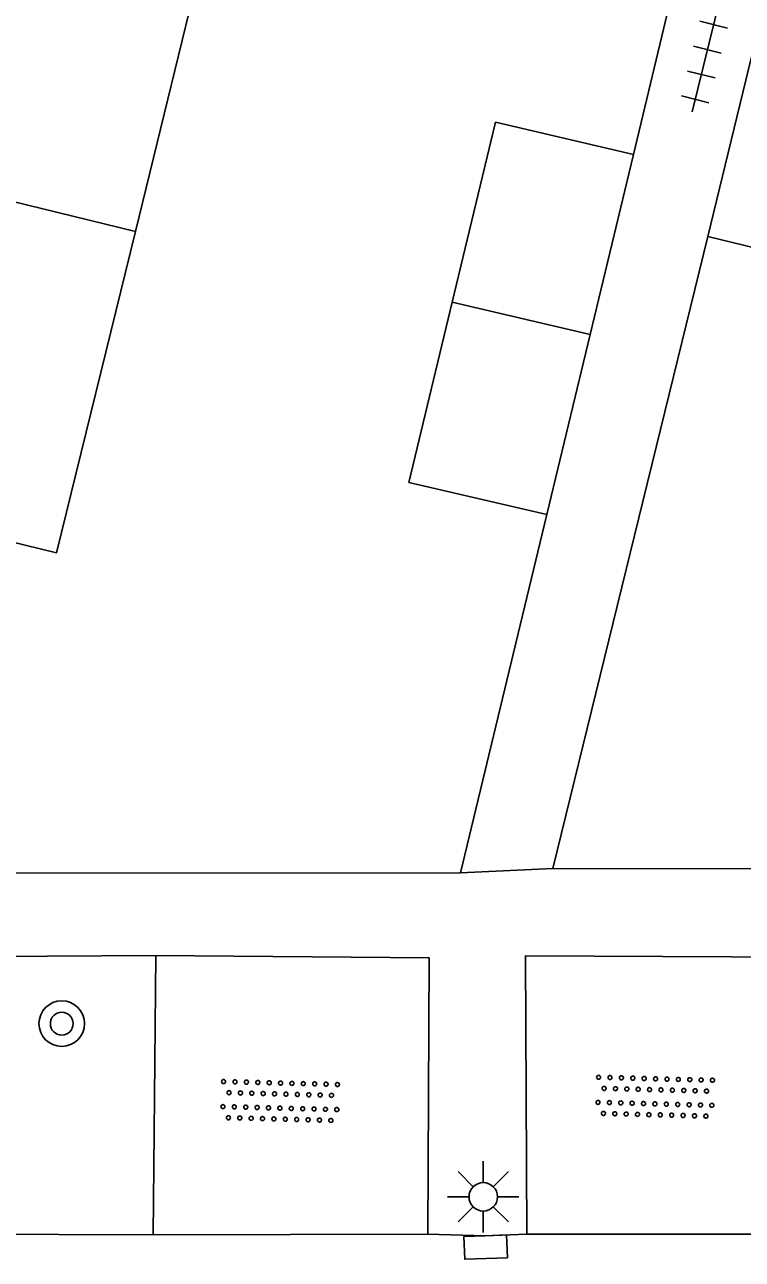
# Model space of a CAD drawing. Extents: x 125000 to 129004, y 397500 to 399008.
# Drawn here: x 126935.46 to 126948.07, y 398070.82 to 398092.49 of the extents above; entities that cross this region are included whole.
import ezdxf

# ---------------------------------------------------------------- set-up
doc = ezdxf.new("R2010")
doc.units = 0
for name, color, linetype in [('gg-afsc-erfafscheiding', 7, 'Continuous'), ('gg-afsc-hekwerk', 7, 'Continuous'), ('gg-bbg-bijgebouw', 7, 'Continuous'), ('gg-bbg-hoofdgebouw', 7, 'Continuous'), ('gg-bbg-tussenscheiding', 7, 'Continuous'), ('gg-knt-verharding', 7, 'Continuous'), ('gt-grn-weggrens', 7, 'Continuous'), ('gt-symb-boom', 7, 'Continuous'), ('gt-symb-kolk', 7, 'Continuous'), ('gt-symb-lichtmast', 7, 'Continuous'), ('gt-symb-overige verharding', 7, 'Continuous'), ('gt-symb-tegel verharding', 7, 'Continuous')]:
    doc.layers.add(name, color=color, linetype=linetype)

# ---------------------------------------------------------------- blocks, each defined once
blk = doc.blocks.new('gt0-TEG1')
at = {"layer": 'gt-symb-tegel verharding'}
for p, q in [((-0.9, -0.25), (-0.9, 0.25)), ((-0.45, -0.25), (-0.45, 0.25)), ((0, -0.25), (0, 0.25)), ((0.45, -0.25), (0.45, 0.25)), ((0.9, -0.25), (0.9, 0.25)), ((-1.125, 0), (1.125, 0))]:
    blk.add_line(p, q, dxfattribs=at)
blk = doc.blocks.new('gt0-BOOM')
at = {"layer": 'gt-symb-boom'}
for radius in [0.4, 0.2]:
    blk.add_circle((0, 0), radius, dxfattribs=at)
blk = doc.blocks.new('gt0-OVH')
at = {"layer": 'gt-symb-overige verharding'}
for points in [[(-0.972, 0.298), (-0.967, 0.308), (-0.965, 0.319), (-0.966, 0.33), (-0.971, 0.34), (-0.978, 0.348), (-0.988, 0.353), (-0.999, 0.355), (-1.01, 0.354), (-1.02, 0.349), (-1.028, 0.342), (-1.033, 0.332), (-1.035, 0.321), (-1.034, 0.31), (-1.029, 0.3), (-1.022, 0.292), (-1.012, 0.287), (-1.001, 0.285), (-0.99, 0.286), (-0.98, 0.291)], [(-0.772, 0.298), (-0.767, 0.308), (-0.765, 0.319), (-0.766, 0.33), (-0.771, 0.34), (-0.778, 0.348), (-0.788, 0.353), (-0.799, 0.355), (-0.81, 0.354), (-0.82, 0.349), (-0.828, 0.342), (-0.833, 0.332), (-0.835, 0.321), (-0.834, 0.31), (-0.829, 0.3), (-0.822, 0.292), (-0.812, 0.287), (-0.801, 0.285), (-0.79, 0.286), (-0.78, 0.291)], [(-0.572, 0.298), (-0.567, 0.308), (-0.565, 0.319), (-0.566, 0.33), (-0.571, 0.34), (-0.578, 0.348), (-0.588, 0.353), (-0.599, 0.355), (-0.61, 0.354), (-0.62, 0.349), (-0.628, 0.342), (-0.633, 0.332), (-0.635, 0.321), (-0.634, 0.31), (-0.629, 0.3), (-0.622, 0.292), (-0.612, 0.287), (-0.601, 0.285), (-0.59, 0.286), (-0.58, 0.291)], [(-0.372, 0.298), (-0.367, 0.308), (-0.365, 0.319), (-0.366, 0.33), (-0.371, 0.34), (-0.378, 0.348), (-0.388, 0.353), (-0.399, 0.355), (-0.41, 0.354), (-0.42, 0.349), (-0.428, 0.342), (-0.433, 0.332), (-0.435, 0.321), (-0.434, 0.31), (-0.429, 0.3), (-0.422, 0.292), (-0.412, 0.287), (-0.401, 0.285), (-0.39, 0.286), (-0.38, 0.291)], [(-0.172, 0.298), (-0.167, 0.308), (-0.165, 0.319), (-0.166, 0.33), (-0.171, 0.34), (-0.178, 0.348), (-0.188, 0.353), (-0.199, 0.355), (-0.21, 0.354), (-0.22, 0.349), (-0.228, 0.342), (-0.233, 0.332), (-0.235, 0.321), (-0.234, 0.31), (-0.229, 0.3), (-0.222, 0.292), (-0.212, 0.287), (-0.201, 0.285), (-0.19, 0.286), (-0.18, 0.291)], [(0.028, 0.298), (0.033, 0.308), (0.035, 0.319), (0.034, 0.33), (0.029, 0.34), (0.022, 0.348), (0.012, 0.353), (0.001, 0.355), (-0.01, 0.354), (-0.02, 0.349), (-0.028, 0.342), (-0.033, 0.332), (-0.035, 0.321), (-0.034, 0.31), (-0.029, 0.3), (-0.022, 0.292), (-0.012, 0.287), (-0.001, 0.285), (0.01, 0.286), (0.02, 0.291)], [(0.228, 0.298), (0.233, 0.308), (0.235, 0.319), (0.234, 0.33), (0.229, 0.34), (0.222, 0.348), (0.212, 0.353), (0.201, 0.355), (0.19, 0.354), (0.18, 0.349), (0.172, 0.342), (0.167, 0.332), (0.165, 0.321), (0.166, 0.31), (0.171, 0.3), (0.178, 0.292), (0.188, 0.287), (0.199, 0.285), (0.21, 0.286), (0.22, 0.291)], [(0.428, 0.298), (0.433, 0.308), (0.435, 0.319), (0.434, 0.33), (0.429, 0.34), (0.422, 0.348), (0.412, 0.353), (0.401, 0.355), (0.39, 0.354), (0.38, 0.349), (0.372, 0.342), (0.367, 0.332), (0.365, 0.321), (0.366, 0.31), (0.371, 0.3), (0.378, 0.292), (0.388, 0.287), (0.399, 0.285), (0.41, 0.286), (0.42, 0.291)], [(0.628, 0.298), (0.633, 0.308), (0.635, 0.319), (0.634, 0.33), (0.629, 0.34), (0.622, 0.348), (0.612, 0.353), (0.601, 0.355), (0.59, 0.354), (0.58, 0.349), (0.572, 0.342), (0.567, 0.332), (0.565, 0.321), (0.566, 0.31), (0.571, 0.3), (0.578, 0.292), (0.588, 0.287), (0.599, 0.285), (0.61, 0.286), (0.62, 0.291)], [(0.828, 0.298), (0.833, 0.308), (0.835, 0.319), (0.834, 0.33), (0.829, 0.34), (0.822, 0.348), (0.812, 0.353), (0.801, 0.355), (0.79, 0.354), (0.78, 0.349), (0.772, 0.342), (0.767, 0.332), (0.765, 0.321), (0.766, 0.31), (0.771, 0.3), (0.778, 0.292), (0.788, 0.287), (0.799, 0.285), (0.81, 0.286), (0.82, 0.291)], [(1.028, 0.298), (1.033, 0.308), (1.035, 0.319), (1.034, 0.33), (1.029, 0.34), (1.022, 0.348), (1.012, 0.353), (1.001, 0.355), (0.99, 0.354), (0.98, 0.349), (0.972, 0.342), (0.967, 0.332), (0.965, 0.321), (0.966, 0.31), (0.971, 0.3), (0.978, 0.292), (0.988, 0.287), (0.999, 0.285), (1.01, 0.286), (1.02, 0.291)], [(-0.872, 0.106), (-0.867, 0.116), (-0.865, 0.126), (-0.866, 0.137), (-0.871, 0.147), (-0.878, 0.156), (-0.888, 0.161), (-0.899, 0.163), (-0.91, 0.162), (-0.92, 0.157), (-0.928, 0.15), (-0.933, 0.14), (-0.935, 0.129), (-0.934, 0.118), (-0.929, 0.108), (-0.922, 0.1), (-0.912, 0.095), (-0.901, 0.092), (-0.89, 0.094), (-0.88, 0.098)], [(-0.672, 0.106), (-0.667, 0.116), (-0.665, 0.126), (-0.666, 0.137), (-0.671, 0.147), (-0.678, 0.156), (-0.688, 0.161), (-0.699, 0.163), (-0.71, 0.162), (-0.72, 0.157), (-0.728, 0.15), (-0.733, 0.14), (-0.735, 0.129), (-0.734, 0.118), (-0.729, 0.108), (-0.722, 0.1), (-0.712, 0.095), (-0.701, 0.092), (-0.69, 0.094), (-0.68, 0.098)], [(-0.472, 0.106), (-0.467, 0.116), (-0.465, 0.126), (-0.466, 0.137), (-0.471, 0.147), (-0.478, 0.156), (-0.488, 0.161), (-0.499, 0.163), (-0.51, 0.162), (-0.52, 0.157), (-0.528, 0.15), (-0.533, 0.14), (-0.535, 0.129), (-0.534, 0.118), (-0.529, 0.108), (-0.522, 0.1), (-0.512, 0.095), (-0.501, 0.092), (-0.49, 0.094), (-0.48, 0.098)], [(-0.272, 0.106), (-0.267, 0.116), (-0.265, 0.126), (-0.266, 0.137), (-0.271, 0.147), (-0.278, 0.156), (-0.288, 0.161), (-0.299, 0.163), (-0.31, 0.162), (-0.32, 0.157), (-0.328, 0.15), (-0.333, 0.14), (-0.335, 0.129), (-0.334, 0.118), (-0.329, 0.108), (-0.322, 0.1), (-0.312, 0.095), (-0.301, 0.092), (-0.29, 0.094), (-0.28, 0.098)], [(-0.072, 0.106), (-0.067, 0.116), (-0.065, 0.126), (-0.066, 0.137), (-0.071, 0.147), (-0.078, 0.156), (-0.088, 0.161), (-0.099, 0.163), (-0.11, 0.162), (-0.12, 0.157), (-0.128, 0.15), (-0.133, 0.14), (-0.135, 0.129), (-0.134, 0.118), (-0.129, 0.108), (-0.122, 0.1), (-0.112, 0.095), (-0.101, 0.092), (-0.09, 0.094), (-0.08, 0.098)], [(0.128, 0.106), (0.133, 0.116), (0.135, 0.126), (0.134, 0.137), (0.129, 0.147), (0.122, 0.156), (0.112, 0.161), (0.101, 0.163), (0.09, 0.162), (0.08, 0.157), (0.072, 0.15), (0.067, 0.14), (0.065, 0.129), (0.066, 0.118), (0.071, 0.108), (0.078, 0.1), (0.088, 0.095), (0.099, 0.092), (0.11, 0.094), (0.12, 0.098)], [(0.328, 0.106), (0.333, 0.116), (0.335, 0.126), (0.334, 0.137), (0.329, 0.147), (0.322, 0.156), (0.312, 0.161), (0.301, 0.163), (0.29, 0.162), (0.28, 0.157), (0.272, 0.15), (0.267, 0.14), (0.265, 0.129), (0.266, 0.118), (0.271, 0.108), (0.278, 0.1), (0.288, 0.095), (0.299, 0.092), (0.31, 0.094), (0.32, 0.098)], [(0.528, 0.106), (0.533, 0.116), (0.535, 0.126), (0.534, 0.137), (0.529, 0.147), (0.522, 0.156), (0.512, 0.161), (0.501, 0.163), (0.49, 0.162), (0.48, 0.157), (0.472, 0.15), (0.467, 0.14), (0.465, 0.129), (0.466, 0.118), (0.471, 0.108), (0.478, 0.1), (0.488, 0.095), (0.499, 0.092), (0.51, 0.094), (0.52, 0.098)], [(0.728, 0.106), (0.733, 0.116), (0.735, 0.126), (0.734, 0.137), (0.729, 0.147), (0.722, 0.156), (0.712, 0.161), (0.701, 0.163), (0.69, 0.162), (0.68, 0.157), (0.672, 0.15), (0.667, 0.14), (0.665, 0.129), (0.666, 0.118), (0.671, 0.108), (0.678, 0.1), (0.688, 0.095), (0.699, 0.092), (0.71, 0.094), (0.72, 0.098)], [(0.928, 0.106), (0.933, 0.116), (0.935, 0.126), (0.934, 0.137), (0.929, 0.147), (0.922, 0.156), (0.912, 0.161), (0.901, 0.163), (0.89, 0.162), (0.88, 0.157), (0.872, 0.15), (0.867, 0.14), (0.865, 0.129), (0.866, 0.118), (0.871, 0.108), (0.878, 0.1), (0.888, 0.095), (0.899, 0.092), (0.91, 0.094), (0.92, 0.098)], [(-0.972, -0.142), (-0.967, -0.132), (-0.965, -0.121), (-0.966, -0.11), (-0.971, -0.1), (-0.978, -0.092), (-0.988, -0.087), (-0.999, -0.085), (-1.01, -0.086), (-1.02, -0.091), (-1.028, -0.098), (-1.033, -0.108), (-1.035, -0.119), (-1.034, -0.13), (-1.029, -0.14), (-1.022, -0.148), (-1.012, -0.153), (-1.001, -0.155), (-0.99, -0.154), (-0.98, -0.149)], [(-0.772, -0.142), (-0.767, -0.132), (-0.765, -0.121), (-0.766, -0.11), (-0.771, -0.1), (-0.778, -0.092), (-0.788, -0.087), (-0.799, -0.085), (-0.81, -0.086), (-0.82, -0.091), (-0.828, -0.098), (-0.833, -0.108), (-0.835, -0.119), (-0.834, -0.13), (-0.829, -0.14), (-0.822, -0.148), (-0.812, -0.153), (-0.801, -0.155), (-0.79, -0.154), (-0.78, -0.149)], [(-0.572, -0.142), (-0.567, -0.132), (-0.565, -0.121), (-0.566, -0.11), (-0.571, -0.1), (-0.578, -0.092), (-0.588, -0.087), (-0.599, -0.085), (-0.61, -0.086), (-0.62, -0.091), (-0.628, -0.098), (-0.633, -0.108), (-0.635, -0.119), (-0.634, -0.13), (-0.629, -0.14), (-0.622, -0.148), (-0.612, -0.153), (-0.601, -0.155), (-0.59, -0.154), (-0.58, -0.149)], [(-0.372, -0.142), (-0.367, -0.132), (-0.365, -0.121), (-0.366, -0.11), (-0.371, -0.1), (-0.378, -0.092), (-0.388, -0.087), (-0.399, -0.085), (-0.41, -0.086), (-0.42, -0.091), (-0.428, -0.098), (-0.433, -0.108), (-0.435, -0.119), (-0.434, -0.13), (-0.429, -0.14), (-0.422, -0.148), (-0.412, -0.153), (-0.401, -0.155), (-0.39, -0.154), (-0.38, -0.149)], [(-0.172, -0.142), (-0.167, -0.132), (-0.165, -0.121), (-0.166, -0.11), (-0.171, -0.1), (-0.178, -0.092), (-0.188, -0.087), (-0.199, -0.085), (-0.21, -0.086), (-0.22, -0.091), (-0.228, -0.098), (-0.233, -0.108), (-0.235, -0.119), (-0.234, -0.13), (-0.229, -0.14), (-0.222, -0.148), (-0.212, -0.153), (-0.201, -0.155), (-0.19, -0.154), (-0.18, -0.149)], [(0.028, -0.142), (0.033, -0.132), (0.035, -0.121), (0.034, -0.11), (0.029, -0.1), (0.022, -0.092), (0.012, -0.087), (0.001, -0.085), (-0.01, -0.086), (-0.02, -0.091), (-0.028, -0.098), (-0.033, -0.108), (-0.035, -0.119), (-0.034, -0.13), (-0.029, -0.14), (-0.022, -0.148), (-0.012, -0.153), (-0.001, -0.155), (0.01, -0.154), (0.02, -0.149)], [(0.228, -0.142), (0.233, -0.132), (0.235, -0.121), (0.234, -0.11), (0.229, -0.1), (0.222, -0.092), (0.212, -0.087), (0.201, -0.085), (0.19, -0.086), (0.18, -0.091), (0.172, -0.098), (0.167, -0.108), (0.165, -0.119), (0.166, -0.13), (0.171, -0.14), (0.178, -0.148), (0.188, -0.153), (0.199, -0.155), (0.21, -0.154), (0.22, -0.149)], [(0.428, -0.142), (0.433, -0.132), (0.435, -0.121), (0.434, -0.11), (0.429, -0.1), (0.422, -0.092), (0.412, -0.087), (0.401, -0.085), (0.39, -0.086), (0.38, -0.091), (0.372, -0.098), (0.367, -0.108), (0.365, -0.119), (0.366, -0.13), (0.371, -0.14), (0.378, -0.148), (0.388, -0.153), (0.399, -0.155), (0.41, -0.154), (0.42, -0.149)], [(0.628, -0.142), (0.633, -0.132), (0.635, -0.121), (0.634, -0.11), (0.629, -0.1), (0.622, -0.092), (0.612, -0.087), (0.601, -0.085), (0.59, -0.086), (0.58, -0.091), (0.572, -0.098), (0.567, -0.108), (0.565, -0.119), (0.566, -0.13), (0.571, -0.14), (0.578, -0.148), (0.588, -0.153), (0.599, -0.155), (0.61, -0.154), (0.62, -0.149)], [(0.828, -0.142), (0.833, -0.132), (0.835, -0.121), (0.834, -0.11), (0.829, -0.1), (0.822, -0.092), (0.812, -0.087), (0.801, -0.085), (0.79, -0.086), (0.78, -0.091), (0.772, -0.098), (0.767, -0.108), (0.765, -0.119), (0.766, -0.13), (0.771, -0.14), (0.778, -0.148), (0.788, -0.153), (0.799, -0.155), (0.81, -0.154), (0.82, -0.149)], [(1.028, -0.142), (1.033, -0.132), (1.035, -0.121), (1.034, -0.11), (1.029, -0.1), (1.022, -0.092), (1.012, -0.087), (1.001, -0.085), (0.99, -0.086), (0.98, -0.091), (0.972, -0.098), (0.967, -0.108), (0.965, -0.119), (0.966, -0.13), (0.971, -0.14), (0.978, -0.148), (0.988, -0.153), (0.999, -0.155), (1.01, -0.154), (1.02, -0.149)], [(-0.872, -0.334), (-0.867, -0.324), (-0.865, -0.314), (-0.866, -0.303), (-0.871, -0.293), (-0.878, -0.284), (-0.888, -0.279), (-0.899, -0.277), (-0.91, -0.278), (-0.92, -0.283), (-0.928, -0.29), (-0.933, -0.3), (-0.935, -0.311), (-0.934, -0.322), (-0.929, -0.332), (-0.922, -0.34), (-0.912, -0.345), (-0.901, -0.348), (-0.89, -0.346), (-0.88, -0.342)], [(-0.672, -0.334), (-0.667, -0.324), (-0.665, -0.314), (-0.666, -0.303), (-0.671, -0.293), (-0.678, -0.284), (-0.688, -0.279), (-0.699, -0.277), (-0.71, -0.278), (-0.72, -0.283), (-0.728, -0.29), (-0.733, -0.3), (-0.735, -0.311), (-0.734, -0.322), (-0.729, -0.332), (-0.722, -0.34), (-0.712, -0.345), (-0.701, -0.348), (-0.69, -0.346), (-0.68, -0.342)], [(-0.472, -0.334), (-0.467, -0.324), (-0.465, -0.314), (-0.466, -0.303), (-0.471, -0.293), (-0.478, -0.284), (-0.488, -0.279), (-0.499, -0.277), (-0.51, -0.278), (-0.52, -0.283), (-0.528, -0.29), (-0.533, -0.3), (-0.535, -0.311), (-0.534, -0.322), (-0.529, -0.332), (-0.522, -0.34), (-0.512, -0.345), (-0.501, -0.348), (-0.49, -0.346), (-0.48, -0.342)], [(-0.272, -0.334), (-0.267, -0.324), (-0.265, -0.314), (-0.266, -0.303), (-0.271, -0.293), (-0.278, -0.284), (-0.288, -0.279), (-0.299, -0.277), (-0.31, -0.278), (-0.32, -0.283), (-0.328, -0.29), (-0.333, -0.3), (-0.335, -0.311), (-0.334, -0.322), (-0.329, -0.332), (-0.322, -0.34), (-0.312, -0.345), (-0.301, -0.348), (-0.29, -0.346), (-0.28, -0.342)], [(-0.072, -0.334), (-0.067, -0.324), (-0.065, -0.314), (-0.066, -0.303), (-0.071, -0.293), (-0.078, -0.284), (-0.088, -0.279), (-0.099, -0.277), (-0.11, -0.278), (-0.12, -0.283), (-0.128, -0.29), (-0.133, -0.3), (-0.135, -0.311), (-0.134, -0.322), (-0.129, -0.332), (-0.122, -0.34), (-0.112, -0.345), (-0.101, -0.348), (-0.09, -0.346), (-0.08, -0.342)], [(0.128, -0.334), (0.133, -0.324), (0.135, -0.314), (0.134, -0.303), (0.129, -0.293), (0.122, -0.284), (0.112, -0.279), (0.101, -0.277), (0.09, -0.278), (0.08, -0.283), (0.072, -0.29), (0.067, -0.3), (0.065, -0.311), (0.066, -0.322), (0.071, -0.332), (0.078, -0.34), (0.088, -0.345), (0.099, -0.348), (0.11, -0.346), (0.12, -0.342)], [(0.328, -0.334), (0.333, -0.324), (0.335, -0.314), (0.334, -0.303), (0.329, -0.293), (0.322, -0.284), (0.312, -0.279), (0.301, -0.277), (0.29, -0.278), (0.28, -0.283), (0.272, -0.29), (0.267, -0.3), (0.265, -0.311), (0.266, -0.322), (0.271, -0.332), (0.278, -0.34), (0.288, -0.345), (0.299, -0.348), (0.31, -0.346), (0.32, -0.342)], [(0.528, -0.334), (0.533, -0.324), (0.535, -0.314), (0.534, -0.303), (0.529, -0.293), (0.522, -0.284), (0.512, -0.279), (0.501, -0.277), (0.49, -0.278), (0.48, -0.283), (0.472, -0.29), (0.467, -0.3), (0.465, -0.311), (0.466, -0.322), (0.471, -0.332), (0.478, -0.34), (0.488, -0.345), (0.499, -0.348), (0.51, -0.346), (0.52, -0.342)], [(0.728, -0.334), (0.733, -0.324), (0.735, -0.314), (0.734, -0.303), (0.729, -0.293), (0.722, -0.284), (0.712, -0.279), (0.701, -0.277), (0.69, -0.278), (0.68, -0.283), (0.672, -0.29), (0.667, -0.3), (0.665, -0.311), (0.666, -0.322), (0.671, -0.332), (0.678, -0.34), (0.688, -0.345), (0.699, -0.348), (0.71, -0.346), (0.72, -0.342)], [(0.928, -0.334), (0.933, -0.324), (0.935, -0.314), (0.934, -0.303), (0.929, -0.293), (0.922, -0.284), (0.912, -0.279), (0.901, -0.277), (0.89, -0.278), (0.88, -0.283), (0.872, -0.29), (0.867, -0.3), (0.865, -0.311), (0.866, -0.322), (0.871, -0.332), (0.878, -0.34), (0.888, -0.345), (0.899, -0.348), (0.91, -0.346), (0.92, -0.342)]]:
    blk.add_lwpolyline(points, close=True, dxfattribs=at)
blk = doc.blocks.new('gt0-LMAST')
at = {"layer": 'gt-symb-lichtmast'}
for p, q in [((-0.182, 0.173), (-0.447, 0.438)), ((-0.005, 0.246), (-0.005, 0.621)), ((0.172, 0.173), (0.437, 0.438)), ((-0.255, -0.004), (-0.63, -0.004)), ((-0.182, -0.181), (-0.447, -0.446)), ((0.437, -0.446), (0.172, -0.181)), ((0.245, -0.004), (0.62, -0.004)), ((-0.005, -0.254), (-0.005, -0.629))]:
    blk.add_line(p, q, dxfattribs=at)
blk.add_circle((-0.005, -0.004), 0.25, dxfattribs=at)
blk = doc.blocks.new('gt0-KOLK')
at = {"layer": 'gt-symb-kolk'}
blk.add_lwpolyline([(0, 0), (0.375, 0), (0.375, 0.4), (-0.375, 0.4), (-0.375, 0), (0, 0)], dxfattribs=at)

msp = doc.modelspace()

# ---------------------------------------------------------------- linework, layer by layer
at = {"layer": 'gg-afsc-erfafscheiding'}
for p, q in [((126946.154, 398090.211), (126947.159, 398094.427)), ((126944.634, 398083.89), (126943.114, 398077.602))]:
    msp.add_line(p, q, dxfattribs=at)
at = {"layer": 'gg-afsc-hekwerk'}
for p, q in [((126947.458, 398088.77), (126944.736, 398077.677)), ((126943.114, 398077.602), (126932.163, 398077.597)), ((126944.736, 398077.677), (126957.584, 398077.669))]:
    msp.add_line(p, q, dxfattribs=at)
at = {"layer": 'gg-bbg-bijgebouw'}
for p, q in [((126948.229, 398091.927), (126947.458, 398088.77)), ((126945.394, 398087.051), (126946.154, 398090.211)), ((126944.634, 398083.89), (126945.394, 398087.051))]:
    msp.add_line(p, q, dxfattribs=at)
for points in [[(126947.458, 398088.77), (126949.888, 398088.178), (126950.659, 398091.335)], [(126946.154, 398090.211), (126943.732, 398090.777), (126942.972, 398087.616)], [(126942.972, 398087.616), (126942.212, 398084.455), (126944.634, 398083.89)]]:
    msp.add_lwpolyline(points, dxfattribs=at)
at = {"layer": 'gg-bbg-hoofdgebouw'}
msp.add_line((126937.407, 398088.861), (126938.692, 398094.106), dxfattribs=at)
msp.add_lwpolyline([(126934.081, 398083.694), (126936.024, 398083.22), (126937.407, 398088.861)], dxfattribs=at)
at = {"layer": 'gg-bbg-tussenscheiding'}
msp.add_line((126942.972, 398087.616), (126945.394, 398087.051), dxfattribs=at)
msp.add_lwpolyline([(126937.407, 398088.861), (126925.85, 398091.684), (126925.921, 398091.974)], dxfattribs=at)
at = {"layer": 'gg-knt-verharding'}
for p, q in [((126933.075, 398076.12), (126935.864, 398076.137)), ((126935.864, 398076.137), (126937.769, 398076.149)), ((126937.769, 398076.149), (126937.739, 398073.052)), ((126937.739, 398073.052), (126937.722, 398071.247)), ((126936.061, 398071.253), (126933.086, 398071.265)), ((126937.722, 398071.247), (126936.061, 398071.253)), ((126937.722, 398071.247), (126942.543, 398071.258)), ((126944.279, 398071.26), (126949.089, 398071.257))]:
    msp.add_line(p, q, dxfattribs=at)
for points in [[(126942.543, 398071.258), (126942.567, 398076.109), (126937.769, 398076.149)], [(126949.08, 398076.123), (126944.261, 398076.147), (126944.279, 398071.26)], [(126944.279, 398071.26), (126943.551, 398071.232), (126942.543, 398071.258)]]:
    msp.add_lwpolyline(points, dxfattribs=at)
at = {"layer": 'gt-grn-weggrens'}
msp.add_line((126943.114, 398077.602), (126944.736, 398077.677), dxfattribs=at)

# ---------------------------------------------------------------- block references
at = {"layer": 'gt-symb-boom'}
msp.add_blockref('gt0-BOOM', (126936.114, 398074.955), dxfattribs=at)
at = {"layer": 'gt-symb-kolk', "rotation": -177.83679039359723}
msp.add_blockref('gt0-KOLK', (126943.551, 398071.232), dxfattribs=at)
at = {"layer": 'gt-symb-lichtmast'}
msp.add_blockref('gt0-LMAST', (126943.521, 398071.919), dxfattribs=at)
at = {"layer": 'gt-symb-overige verharding', "rotation": -1.4893547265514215}
for p in [(126939.948, 398073.592), (126946.534, 398073.667)]:
    msp.add_blockref('gt0-OVH', p, dxfattribs=at)
at = {"layer": 'gt-symb-tegel verharding', "rotation": 76.17220496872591}
msp.add_blockref('gt0-TEG1', (126947.453, 398092.052), dxfattribs=at)

doc.saveas('drawing.dxf')
